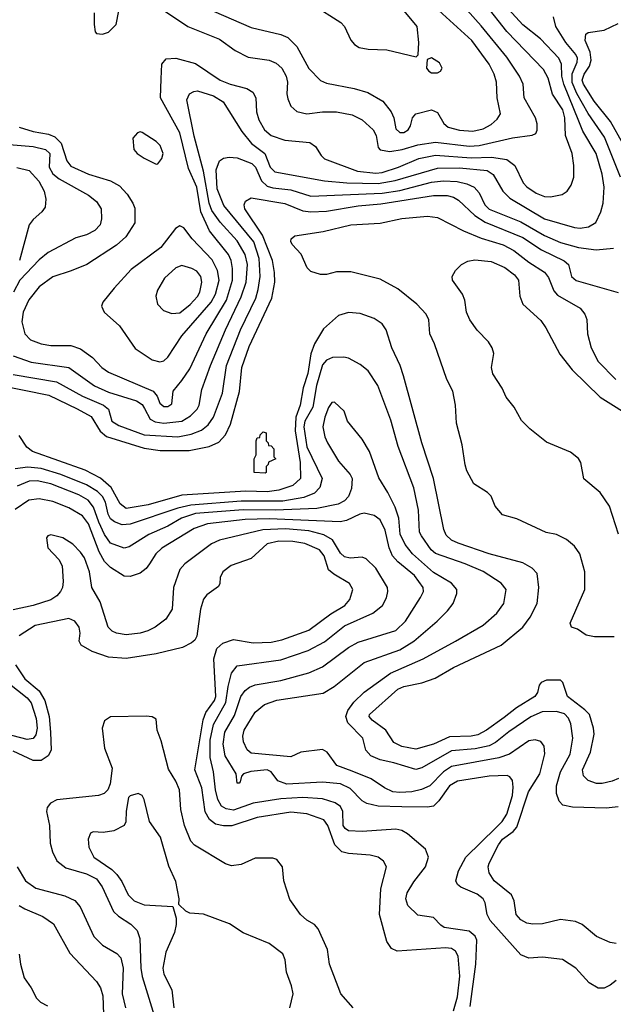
# Model space of a CAD drawing. Extents: x 997028 to 1115134, y 536408 to 618974.
# Tile 442 of 473: x 1084668 to 1087661, y 566342 to 571310. Entities that reach past the tile are written whole.
import ezdxf

# ---------------------------------------------------------------- set-up
doc = ezdxf.new("R2010")
doc.units = 0

msp = doc.modelspace()

# ---------------------------------------------------------------- linework, layer by layer
at = {"layer": '0CON10XD'}
for points in [[(1084665, 570766.9), (1084735.7, 570745.7), (1084812.1, 570732.1), (1084845, 570718.6), (1084876.2, 570686.2), (1084905, 570598.5), (1084925, 570570.4), (1085015, 570530), (1085125, 570497.3), (1085170.9, 570470.9), (1085209.8, 570429.8), (1085238.9, 570385), (1085248.6, 570358.6), (1085248.5, 570285), (1085202.2, 570215), (1085155, 570172.9), (1085005.3, 570074.7), (1084927.8, 570042.3), (1084835, 570012.8), (1084765, 569962.9), (1084713, 569897), (1084684.7, 569835), (1084678.1, 569785), (1084693.9, 569725), (1084722.2, 569695), (1084775, 569675.3), (1084825, 569665.3), (1084925, 569665.3), (1084975, 569648.8), (1085035.3, 569605.2), (1085081.2, 569555), (1085115, 569530.9), (1085340, 569435), (1085360.9, 569410.9), (1085375, 569374.4), (1085395, 569357.7), (1085415, 569357.7), (1085435, 569372.5), (1085442.2, 569435), (1085485, 569488.8), (1085525, 569548.9), (1085608.3, 569725), (1085709.7, 569895), (1085740.7, 569995), (1085741.1, 570055), (1085734, 570095), (1085719.8, 570125), (1085625.1, 570245.1), (1085580.8, 570340.8), (1085561.4, 570465), (1085519.4, 570559.4), (1085475, 570739.4), (1085377.3, 570915), (1085381.4, 571011.4), (1085384.3, 571085.7), (1085407, 571113), (1085455, 571115.5), (1085555, 571089.5), (1085678.1, 571005), (1085728.6, 570985), (1085812.8, 570962.8), (1085843.5, 570945), (1085858.2, 570915), (1085861.6, 570845), (1085874.1, 570805), (1085902.8, 570755), (1085935, 570725.3), (1086005, 570701.7), (1086130.4, 570690.4), (1086159.6, 570669.6), (1086187.7, 570625), (1086205, 570608.5), (1086371.4, 570545), (1086464.2, 570535.8), (1086495, 570538.5), (1086578.5, 570565), (1086680.4, 570609.6), (1086765, 570626.2), (1086945, 570612.4), (1087047.1, 570617.1), (1087124.3, 570604.3), (1087164.3, 570574.3), (1087207.2, 570487.2), (1087225, 570466.2), (1087272.2, 570435), (1087315, 570417.8), (1087345, 570415.4), (1087402.6, 570427.4), (1087428.6, 570445), (1087449.4, 570475), (1087462.1, 570515), (1087462.3, 570575), (1087453.3, 570635), (1087420.3, 570725), (1087416.2, 570815), (1087407, 570855), (1087354.4, 570934.4), (1087332.2, 571015), (1087309.4, 571059.4), (1087125, 571250), (1087018.6, 571385)], [(1086145, 571386.5), (1086287.1, 571295), (1086305.7, 571275), (1086337, 571207), (1086356.2, 571185), (1086380.3, 571170.3), (1086425, 571161.1), (1086518.3, 571158.3), (1086667.5, 571122.5), (1086677.5, 571132.5), (1086681.2, 571195), (1086671.4, 571275), (1086546.9, 571426.9)], [(1085043.8, 571345), (1085043.8, 571285), (1085048.3, 571248.3), (1085055, 571240), (1085085, 571237.5), (1085115, 571246.7), (1085153.3, 571285), (1085166.7, 571355)], [(1085397.1, 571355), (1085515, 571275.4), (1085675, 571211.8), (1085755, 571154.5), (1085820.5, 571120.5), (1085925, 571106.5), (1085961.1, 571091.1), (1085988.9, 571065), (1086012, 571025), (1086018.2, 570995), (1086015.5, 570935), (1086020.2, 570910.2), (1086035, 570874), (1086065, 570847.1), (1086115, 570834.6), (1086195.4, 570845.4), (1086265, 570845.3), (1086345, 570829.2), (1086394.1, 570804.1), (1086450, 570755), (1086465, 570726.2), (1086475.5, 570665.5), (1086485, 570652.9), (1086534.1, 570644.1), (1086595.8, 570654.2), (1086675, 570678.5), (1086765, 570691.4), (1086935, 570672.6), (1086985, 570674.8), (1087153.2, 570713.2), (1087252.7, 570727.3), (1087270, 570735), (1087277.7, 570752.3), (1087277.5, 570785), (1087268.6, 570815), (1087211.2, 570915), (1087207.1, 570985), (1087188.5, 571025), (1087125, 571120.8), (1086995, 571279.3), (1086925, 571358)], [(1085645, 571352.5), (1085835, 571270.4), (1085984.6, 571234.6), (1086020.4, 571220.4), (1086065, 571174.3), (1086125, 571063.1), (1086185, 571003.5), (1086215, 570989.6), (1086355, 570962.7), (1086423, 570943), (1086498.8, 570898.8), (1086541.2, 570845), (1086553.8, 570815), (1086565, 570760), (1086585, 570740), (1086605, 570740.9), (1086626.9, 570755), (1086639.2, 570775), (1086648, 570815), (1086665, 570834.2), (1086745, 570854.7), (1086775, 570841.5), (1086806.8, 570786.8), (1086828, 570768), (1086885, 570752.6), (1086953.2, 570746.8), (1087005, 570760), (1087045, 570780.8), (1087075, 570807.8), (1087091.8, 570835), (1087074.8, 570914.8), (1087072.5, 570995), (1087061.1, 571035), (1087034.7, 571085), (1086947.2, 571205), (1086762.8, 571372.8)], [(1086561.9, 570498.1), (1086775, 570561), (1086885, 570561.7), (1087025, 570548.6), (1087055, 570529.6), (1087104.8, 570444.8), (1087139.9, 570409.9), (1087315, 570305.8), (1087465, 570261.8), (1087495, 570258.4), (1087536.2, 570265), (1087573.1, 570286.9), (1087598.9, 570341.1), (1087610.8, 570385), (1087615.3, 570465), (1087605, 570530), (1087574.7, 570635), (1087508.2, 570748.2), (1087487.6, 570797.6), (1087411.3, 570985), (1087402.5, 571025), (1087399.6, 571085), (1087387.1, 571115), (1087293.7, 571213.7), (1087205, 571284.7), (1087115, 571382.7)], [(1087453.6, 570993.6), (1087453.5, 571036.5), (1087478.9, 571095), (1087481.2, 571115), (1087473, 571135), (1087422.5, 571195), (1087371.2, 571275), (1087359.1, 571325)], [(1087709.3, 570685), (1087646.9, 570796.9), (1087565, 570898.8), (1087510.4, 570985), (1087504.1, 571005), (1087513.6, 571035), (1087541.3, 571075), (1087549.5, 571105), (1087545.4, 571145.4), (1087519.6, 571205), (1087523.3, 571236.7), (1087535, 571245.8), (1087615, 571256.8), (1087685, 571290)], [(1086775, 571042.5), (1086789.3, 571050.7), (1086797.5, 571065), (1086785, 571092.5), (1086745, 571117.5), (1086721.7, 571108.3), (1086720, 571065), (1086730.7, 571050.7), (1086745, 571042.5), (1086775, 571042.5)], [(1087696.8, 570515), (1087617.1, 570717.1), (1087535, 570836.9), (1087477.6, 570937.6), (1087453.6, 570993.6)], [(1084634.4, 569614.4), (1084725, 569582), (1084915, 569554.8), (1085045, 569462.4), (1085115, 569429.8), (1085256.4, 569386.4), (1085285, 569368.1), (1085297.8, 569347.8), (1085325.5, 569295), (1085351.4, 569281.4), (1085395, 569274.8), (1085485.2, 569284.8), (1085529.2, 569310.8), (1085562.2, 569345), (1085572.5, 569365), (1085585.9, 569444.1), (1085629.1, 569565), (1085704.9, 569745.1), (1085785, 569911.2), (1085810.2, 569985), (1085816.7, 570075), (1085804.8, 570125), (1085763.9, 570193.9), (1085677.9, 570287.9), (1085636.6, 570346.6), (1085623.3, 570385), (1085594.6, 570545), (1085547.2, 570722.7), (1085511.2, 570905), (1085523.6, 570935), (1085545, 570948.1), (1085565, 570950.8), (1085645.6, 570925), (1085694.5, 570895), (1085787.2, 570745), (1085835.8, 570685.8), (1085903.2, 570635), (1085931.2, 570565), (1085955, 570542.7), (1086205, 570497.5), (1086317.5, 570487.5), (1086475, 570483.1), (1086561.9, 570498.1)], [(1085355, 570581.2), (1085365, 570583.3), (1085385, 570610), (1085391.1, 570635), (1085375.6, 570675), (1085355, 570696), (1085285, 570740), (1085275, 570743.3), (1085261.7, 570738.3), (1085238.3, 570711.7), (1085242.5, 570655), (1085260, 570635), (1085295, 570612), (1085355, 570581.2)], [(1084595, 570682.5), (1084735, 570670), (1084798.2, 570655), (1084819.7, 570635), (1084816.7, 570565), (1084835, 570532.4), (1084867.2, 570507.2), (1085015, 570425.3), (1085055, 570392.1), (1085078, 570355), (1085080, 570305), (1085073.2, 570275), (1085046.4, 570246.4), (1085005, 570224), (1084950.5, 570209.5), (1084811.9, 570135), (1084765, 570098.5), (1084668.9, 569995), (1084636.8, 569935)], [(1084635, 569519.5), (1084852.5, 569482.5), (1084985, 569411.1), (1085090, 569365), (1085115.5, 569345), (1085132.1, 569285), (1085167, 569263), (1085295, 569216.1), (1085465.6, 569205.6), (1085532, 569218), (1085585, 569238.8), (1085617.8, 569265), (1085644.2, 569305), (1085691, 569425), (1085710.4, 569565), (1085781, 569745), (1085857.9, 569905), (1085871, 569949), (1085880, 570015), (1085874.9, 570105), (1085848.7, 570188.7), (1085696.8, 570373.2), (1085663.9, 570456.1), (1085658.1, 570551.9), (1085675, 570598.2), (1085695, 570611.8), (1085723.6, 570616.4), (1085765, 570612.3), (1085838.2, 570585), (1085856.6, 570565), (1085886.3, 570496.3), (1085915, 570470.2), (1085945, 570461.1), (1086035, 570451.2), (1086135, 570419.6), (1086495, 570434.4), (1086585, 570448.4), (1086745, 570489.5), (1086805, 570496.5), (1086874.2, 570494.2), (1086922.5, 570482.5), (1086959.6, 570465), (1086984.3, 570435.7), (1087013.3, 570375), (1087035, 570353.1), (1087195, 570290.4), (1087315, 570220.6), (1087395, 570186.5), (1087485, 570159.8), (1087575, 570148), (1087662.3, 570157.7)], [(1084653.6, 570563.6), (1084715, 570548.2), (1084763.5, 570495), (1084790.8, 570445), (1084800, 570405), (1084795.2, 570364.8), (1084779.3, 570340.7), (1084735, 570302.6), (1084715, 570275.4), (1084666.7, 570095)], [(1084555, 569467.5), (1084815, 569415.6), (1084957.2, 569347.2), (1085027.5, 569307.5), (1085073.3, 569233.3), (1085105, 569207.5), (1085295, 569147.3), (1085375.5, 569135.5), (1085523, 569137), (1085623.6, 569156.4), (1085671.5, 569178.5), (1085704.8, 569215.2), (1085730.9, 569269.1), (1085775.5, 569434.5), (1085787.6, 569555), (1085825, 569661.5), (1085939.2, 569905), (1085953.7, 569985), (1085952.2, 570035), (1085941.7, 570095), (1085892.9, 570222.9), (1085802.5, 570355), (1085799.5, 570375), (1085806.1, 570393.9), (1085835, 570411.9), (1086005, 570381.9), (1086095, 570346), (1086135, 570340), (1086215, 570344.4), (1086375, 570370.8), (1086488.8, 570381.2), (1086755, 570423.4), (1086822.8, 570422.8), (1086854.8, 570414.8), (1086879.8, 570399.8), (1086962.5, 570322.5), (1087015, 570288.4), (1087205, 570211), (1087298.4, 570148.4), (1087413.1, 570093.1), (1087435.6, 570075), (1087450.6, 570015), (1087474.8, 569994.8), (1087685, 569932.7)], [(1087665, 568196.7), (1087567, 568197), (1087525, 568203.8), (1087480, 568235), (1087450, 568245), (1087443.3, 568265), (1087517.5, 568435), (1087517.5, 568525), (1087493.1, 568615), (1087465, 568654), (1087425, 568688), (1087375, 568712), (1087323.4, 568723.4), (1087175, 568792), (1087101.7, 568811.7), (1087066.2, 568855), (1087045, 568906.7), (1087026.7, 568925), (1086958.3, 568968.3), (1086923.2, 569033.2), (1086913.6, 569063.6), (1086898.5, 569165), (1086871.1, 569275), (1086865.7, 569365.7), (1086851.4, 569435), (1086821.4, 569495), (1086758.9, 569675), (1086735.6, 569725), (1086731.4, 569795), (1086716.9, 569825), (1086670.6, 569875), (1086575, 569951.9), (1086485, 570001.4), (1086337.7, 570037.7), (1086265, 570038), (1086215, 570023.8), (1086185, 570023.8), (1086135, 570040), (1086117.3, 570057.3), (1086087.6, 570127.6), (1086042, 570175), (1086035, 570190), (1086036.2, 570205), (1086055, 570218.8), (1086198.7, 570241.3), (1086337.5, 570275), (1086485, 570283.5), (1086595, 570306), (1086725, 570319.1), (1086775, 570312.5), (1086905, 570245.4), (1086995, 570207.3), (1087105, 570173.8), (1087160, 570145), (1087235.9, 570085.9), (1087315, 570036.1), (1087335, 570008.5), (1087361.9, 569941.9), (1087380.1, 569920.1), (1087495, 569854.2), (1087516.9, 569825), (1087528, 569798), (1087531.8, 569725), (1087549.6, 569655), (1087585.5, 569585), (1087673.5, 569495)], [(1085375, 569583.3), (1085395, 569589.4), (1085415, 569607.1), (1085485.4, 569715), (1085633.1, 569885), (1085654.8, 569925), (1085673, 569995), (1085664.5, 570044.5), (1085637.5, 570097.5), (1085537.5, 570205), (1085495, 570260), (1085475, 570270), (1085453.2, 570256.8), (1085379.6, 570160.4), (1085230.1, 570049.9), (1085144.3, 569955), (1085087.5, 569885), (1085080, 569865), (1085093.3, 569835), (1085170.8, 569765), (1085250.2, 569650.2), (1085335, 569593.3), (1085375, 569583.3)], [(1087687.5, 568715), (1087641.9, 568855), (1087595, 568924), (1087513.4, 568993.4), (1087498, 569075), (1087485.6, 569095.6), (1087445, 569128.6), (1087325, 569178), (1087240, 569245), (1087198.3, 569288.3), (1087162, 569355), (1087120.8, 569405), (1087100.3, 569450.3), (1087053.6, 569523.6), (1087047.1, 569555), (1087058.9, 569625), (1087051.1, 569655), (1087032.5, 569685), (1086975, 569744), (1086937.1, 569795), (1086920.8, 569835), (1086912.5, 569895), (1086901.4, 569925), (1086850, 569995), (1086848, 570015), (1086866, 570045), (1086896, 570075), (1086927.8, 570092.2), (1086962.4, 570097.6), (1087045, 570089.6), (1087115, 570060.4), (1087162.9, 570022.9), (1087183.9, 569995), (1087189.6, 569915), (1087205.5, 569875), (1087295, 569791.4), (1087321.1, 569755), (1087392.3, 569622.3), (1087453.6, 569543.6), (1087525, 569474.6), (1087595, 569405.4), (1087775, 569293.2)], [(1085435, 569827.1), (1085475, 569831.6), (1085527.4, 569872.6), (1085565, 569913.2), (1085575.7, 569935), (1085586.2, 569985), (1085580.3, 570015), (1085560.3, 570040.3), (1085535, 570054.7), (1085485, 570068.9), (1085455, 570058.5), (1085397.9, 570005), (1085362.5, 569945), (1085353.5, 569915), (1085363.1, 569875), (1085393.2, 569843.2), (1085435, 569827.1)], [(1087687.8, 567482.2), (1087655, 567467.7), (1087605.4, 567455.4), (1087576.7, 567456.7), (1087535, 567470.6), (1087511.5, 567495), (1087506.2, 567525), (1087546.6, 567615), (1087564, 567705), (1087562, 567735), (1087540.4, 567805), (1087518.5, 567828.5), (1087431.1, 567895), (1087406.4, 567965), (1087395, 567978.1), (1087325, 567977.5), (1087298, 567965), (1087287, 567953), (1087279.2, 567915), (1087265.8, 567895), (1087172.3, 567837.7), (1087111.4, 567788.6), (1087021.2, 567725), (1086977.6, 567702.4), (1086945, 567694.8), (1086835, 567690.9), (1086755, 567655.2), (1086665, 567629.2), (1086595, 567642.7), (1086555, 567662.8), (1086514.1, 567725), (1086445, 567776.2), (1086430.4, 567795), (1086431.5, 567805), (1086575, 567932.1), (1086605, 567945.2), (1086695.7, 567964.3), (1086762.9, 567987.1), (1086855, 568040.7), (1087095.2, 568154.8), (1087204.3, 568245.7), (1087241.2, 568295), (1087277.9, 568365), (1087286.2, 568445), (1087276.5, 568515), (1087252.6, 568542.6), (1087205, 568569.6), (1087035, 568614.2), (1086879.5, 568669.5), (1086845, 568684.7), (1086819, 568709), (1086807.2, 568737.2), (1086754.7, 568995), (1086695.8, 569175.8), (1086603.5, 569513.5), (1086586, 569566), (1086543.6, 569655), (1086515.8, 569745.8), (1086495, 569775.6), (1086455, 569802.5), (1086385, 569827.1), (1086325, 569832.1), (1086275, 569817.1), (1086200.5, 569749.5), (1086153.7, 569675), (1086136.3, 569623.7), (1086120, 569525), (1086096.9, 569453.1), (1086082.4, 569365), (1086060.6, 569305), (1086057.3, 569235), (1086082.2, 569075), (1086084.1, 568995), (1086045, 568959.8), (1085975, 568935.5), (1085915, 568927.8), (1085808.6, 568931.4), (1085485, 568910.3), (1085315, 568862.4), (1085205, 568844), (1085175, 568866.9), (1085129.3, 568949.3), (1085075, 568996.1), (1084997.2, 569037.2), (1084732, 569132), (1084703.9, 569153.9), (1084665, 569212.7)], [(1087685, 567338.8), (1087625, 567332.5), (1087455, 567337.3), (1087407.3, 567347.3), (1087387.7, 567367.7), (1087375.3, 567405.3), (1087374.7, 567445), (1087394.7, 567515), (1087443, 567605), (1087457, 567685), (1087447.9, 567757.9), (1087435, 567786.2), (1087415, 567807), (1087375, 567820.2), (1087302.4, 567817.6), (1087245, 567791.9), (1087133.8, 567716.2), (1087066.7, 567663.3), (1087035, 567646.3), (1086965, 567630.8), (1086845, 567621.1), (1086695, 567534.8), (1086665, 567526.8), (1086555, 567560.7), (1086484.7, 567575.3), (1086438.2, 567595), (1086413.6, 567625), (1086397.8, 567685), (1086322.8, 567762.7), (1086312.3, 567795), (1086322.2, 567825), (1086352.7, 567867.3), (1086405, 567916.7), (1086537, 568013), (1086703.1, 568085), (1086865.7, 568174.3), (1087005.7, 568255), (1087074.5, 568315), (1087109.5, 568365), (1087121.5, 568435), (1087095, 568466.4), (1087005, 568525.8), (1086914.8, 568564.8), (1086765, 568616.4), (1086743.5, 568635), (1086694.7, 568705), (1086684.7, 568725), (1086679.4, 568835), (1086655, 568948), (1086576.2, 569156.2), (1086539.2, 569289.2), (1086473.5, 569465), (1086425, 569537.8), (1086385, 569570), (1086325, 569602.9), (1086302.2, 569607.8), (1086245, 569605.3), (1086215, 569592.7), (1086195, 569569.2), (1086163.8, 569463.8), (1086146.3, 569355), (1086105.7, 569285), (1086100.2, 569255), (1086115.1, 569155.1), (1086192.5, 568995), (1086180.6, 568949.4), (1086155, 568921.2), (1086100.8, 568899.2), (1085995, 568881.5), (1085785, 568880.1), (1085531.3, 568861.3), (1085465, 568846), (1085225, 568764), (1085185, 568761), (1085145, 568775.8), (1085125, 568791.3), (1085113.3, 568815), (1085100.9, 568875), (1085085.2, 568905), (1085059.8, 568929.8), (1085005, 568963.2), (1084875, 569016), (1084775, 569045.2), (1084707.9, 569052.1), (1084645, 569043.5)], [(1087675, 566649.3), (1087644.7, 566654.7), (1087576, 566685), (1087505, 566744.3), (1087470.3, 566760.3), (1087395, 566770.6), (1087305, 566748.2), (1087255, 566745.9), (1087225, 566751.2), (1087195, 566767.7), (1087172, 566795), (1087160.9, 566865), (1087147.5, 566895), (1087060.5, 566965), (1087036, 567006), (1087030.4, 567035), (1087034.7, 567055), (1087082.4, 567147.6), (1087102.6, 567175), (1087155.9, 567214.1), (1087174.4, 567235.6), (1087234.2, 567415), (1087291, 567505), (1087316.4, 567606.4), (1087312.5, 567645), (1087295, 567668), (1087266.4, 567676.4), (1087235, 567672.1), (1087137.5, 567605), (1087084.3, 567585), (1086845, 567541.7), (1086805.6, 567514.4), (1086735.5, 567444.5), (1086694.8, 567425.2), (1086645, 567414.4), (1086585, 567410), (1086550, 567415), (1086508.1, 567435), (1086440.4, 567480.4), (1086345, 567517.7), (1086266.3, 567546.3), (1086218.5, 567615), (1086195, 567628.2), (1086085, 567614.5), (1086035, 567591.2), (1085835, 567609.7), (1085815, 567626.7), (1085795.7, 567665.7), (1085792.2, 567695), (1085799.7, 567725), (1085855, 567816.9), (1085902.5, 567855), (1085965, 567876.6), (1086197.3, 567912.7), (1086253.8, 567946.2), (1086405, 568066.1), (1086585, 568131.1), (1086654.6, 568175), (1086773.5, 568275), (1086825, 568326.9), (1086853.1, 568365), (1086871.4, 568415), (1086872.9, 568435), (1086845, 568466.5), (1086755, 568521.6), (1086648.1, 568615), (1086611.6, 568661.6), (1086587, 568715), (1086579.2, 568795), (1086561, 568851), (1086525, 568924.3), (1086478.3, 568998.3), (1086431.4, 569131.4), (1086395, 569193.8), (1086320, 569285), (1086303.3, 569335), (1086255, 569380), (1086242.3, 569377.7), (1086225, 569353.8), (1086205.6, 569305), (1086196.9, 569255), (1086205.7, 569205), (1086220.6, 569175), (1086275, 569082.9), (1086334.4, 569015), (1086344.4, 568995), (1086341.2, 568945), (1086326.2, 568905), (1086305, 568881.8), (1086274.1, 568865.9), (1086165.8, 568844.2), (1085955.8, 568835.8), (1085795, 568837.1), (1085555, 568819), (1085483.9, 568795), (1085415, 568755.2), (1085318.2, 568711.8), (1085219.2, 568650.8), (1085195, 568644), (1085125, 568669.3), (1085095, 568712.8), (1085067.4, 568775), (1085040, 568850), (1085012.5, 568885), (1084965, 568912.9), (1084825, 568967.4), (1084755, 568982.8), (1084715, 568981), (1084655, 568956.7)], [(1085905, 569022.5), (1085850, 569025), (1085850, 569095), (1085860, 569115), (1085860, 569185), (1085865, 569200), (1085878.3, 569201.7), (1085880, 569215), (1085895, 569230), (1085910, 569225), (1085910, 569185), (1085920, 569175), (1085921.7, 569161.7), (1085935, 569160), (1085950, 569145), (1085950, 569105), (1085960, 569095), (1085921.7, 569078.3), (1085920, 569065), (1085910, 569055), (1085910, 569025), (1085905, 569022.5)], [(1085322.9, 568565), (1085305, 568541.1), (1085275, 568517.8), (1085225, 568500.6), (1085195, 568501.9), (1085125, 568545.9), (1085095, 568576.7), (1085069, 568625), (1085015, 568766.1), (1084985, 568806.4), (1084915, 568847.5), (1084835, 568879.2), (1084765, 568893.2), (1084714.4, 568885), (1084645, 568839.1)], [(1087675, 566462), (1087645, 566438.8), (1087615, 566423.8), (1087585, 566423.8), (1087540.3, 566450.3), (1087472, 566525), (1087405, 566568.1), (1087305, 566579.5), (1087235, 566575.6), (1087195, 566591.4), (1087040, 566765), (1087024.6, 566795), (1087014.5, 566855), (1087004.6, 566875), (1086975, 566898.3), (1086892.8, 566932.8), (1086876.3, 566946.3), (1086866.4, 566965), (1086880.3, 567015), (1086918, 567085), (1087070.6, 567235), (1087100.3, 567265), (1087125, 567302.1), (1087153, 567395), (1087156.9, 567436.9), (1087152.2, 567472.2), (1087140.2, 567490.2), (1087126, 567496), (1087035, 567493.8), (1086875, 567467.8), (1086835, 567444.7), (1086782, 567368), (1086755, 567342.7), (1086725, 567337.1), (1086595, 567337.9), (1086475, 567341.6), (1086417.5, 567355), (1086395, 567369.2), (1086335, 567431.1), (1086285, 567454.4), (1086195, 567462.7), (1086015, 567452.8), (1085969.6, 567469.6), (1085935.4, 567515), (1085915, 567524.7), (1085833.3, 567516.7), (1085795.8, 567504.2), (1085786.1, 567493.9), (1085780, 567465), (1085775, 567457.5), (1085765, 567457.5), (1085759.2, 567505), (1085704.3, 567595), (1085694.4, 567654.4), (1085702.6, 567715), (1085750.1, 567799.9), (1085782.8, 567895), (1085804.4, 567925.6), (1085827, 567943), (1085855, 567954.2), (1085985, 567976.2), (1086125, 568014.1), (1086195, 568045.3), (1086325, 568142.2), (1086375, 568168.6), (1086565, 568228.4), (1086612.8, 568275), (1086689.6, 568395), (1086703.5, 568425), (1086702.1, 568445), (1086658.7, 568505), (1086574.9, 568574.8), (1086548.3, 568605), (1086530.4, 568645), (1086510.5, 568735), (1086485, 568787.1), (1086455, 568808.9), (1086405, 568819.4), (1086382.9, 568815), (1086315, 568782.5), (1086283.8, 568776.2), (1085925, 568792), (1085805, 568788.3), (1085615, 568766.8), (1085546.7, 568743.3), (1085385, 568644.1), (1085353.3, 568615), (1085322.9, 568565)], [(1086939.1, 566330.9), (1086967.2, 566545), (1086972.5, 566665), (1086965, 566685.5), (1086935, 566711.1), (1086809.1, 566729.1), (1086790.8, 566740.8), (1086755, 566780.6), (1086675, 566791.9), (1086625, 566840.6), (1086614.7, 566875), (1086622.2, 566905), (1086655, 566960), (1086714.5, 567035), (1086730, 567085), (1086714, 567125), (1086622.6, 567202.6), (1086595, 567219.5), (1086565, 567226.2), (1086395.2, 567214.8), (1086325, 567218.1), (1086308.6, 567228.6), (1086298.1, 567245), (1086296.7, 567315), (1086285, 567340), (1086258.5, 567358.5), (1086195, 567379.2), (1086095, 567385.9), (1085985, 567379.7), (1085845, 567356.3), (1085745, 567322.3), (1085708.5, 567328.5), (1085685, 567342.5), (1085666.2, 567375), (1085655.2, 567425), (1085644.8, 567515), (1085628, 567588), (1085627.8, 567675), (1085645.4, 567754.6), (1085706.8, 567865), (1085719.7, 567945), (1085735, 568012.5), (1085765, 568050.4), (1085985, 568080.2), (1086122.5, 568127.5), (1086205, 568170.8), (1086305, 568251.1), (1086448.9, 568315), (1086496.9, 568355), (1086517.4, 568392.6), (1086524.4, 568425), (1086522.2, 568445), (1086463.2, 568543.2), (1086415, 568589.5), (1086395, 568598.5), (1086335, 568592.9), (1086305, 568600), (1086285, 568619.1), (1086245.5, 568685.5), (1086201.1, 568711.1), (1086125, 568731.7), (1086008.1, 568741.9), (1085893.6, 568736.4), (1085675, 568683.8), (1085634.3, 568665), (1085500.6, 568565), (1085475, 568535.7), (1085443.9, 568445), (1085436.2, 568335), (1085405, 568285.6), (1085350.6, 568245), (1085313.4, 568226.6), (1085275, 568214.7), (1085205, 568206.3), (1085155, 568215.4), (1085134.4, 568225), (1085113.8, 568245), (1085073.3, 568373.3), (1085031.5, 568445), (1085020, 568525), (1084994.4, 568595), (1084975, 568624), (1084935, 568664), (1084885.7, 568695.7), (1084825, 568710), (1084810, 568705), (1084802.5, 568695), (1084808.8, 568645), (1084865.6, 568585.6), (1084881.1, 568555), (1084886.7, 568475), (1084883.3, 568445), (1084873.3, 568425), (1084855, 568403.2), (1084825, 568383.5), (1084735, 568354.7), (1084635, 568332.4)], [(1086855, 566310), (1086875, 566380), (1086887.4, 566485), (1086878.7, 566585), (1086865, 566610.9), (1086845, 566623.4), (1086815, 566627.9), (1086570.9, 566610.9), (1086543.3, 566623.3), (1086518.7, 566658.7), (1086481.5, 566795), (1086489.1, 566925), (1086516.7, 567035), (1086503.1, 567065), (1086475, 567084.5), (1086434.7, 567094.7), (1086325, 567103.4), (1086292.2, 567112.2), (1086257, 567147), (1086221.5, 567245), (1086202.2, 567272.2), (1086115, 567302.5), (1086035, 567311.4), (1085865, 567284.4), (1085737.1, 567242.9), (1085695, 567242.5), (1085655, 567251.4), (1085625, 567274), (1085602.8, 567312.8), (1085586.8, 567435), (1085550.5, 567525), (1085592.2, 567777.8), (1085605.9, 567815), (1085649.2, 567875), (1085655.9, 567895), (1085646.5, 568085), (1085662.4, 568137.6), (1085692, 568165), (1085745, 568183.2), (1085845, 568165.3), (1085935, 568170), (1085989, 568181), (1086125, 568229.5), (1086237, 568313), (1086307.5, 568355), (1086332.3, 568385), (1086348.2, 568435), (1086331.5, 568465), (1086252.3, 568512.3), (1086225.5, 568535), (1086202.4, 568605), (1086179.1, 568635), (1086105, 568666.7), (1086045, 568677.9), (1085975, 568678.8), (1085914.8, 568665.2), (1085835, 568592.1), (1085734.7, 568555.3), (1085691.4, 568525), (1085678.6, 568495), (1085677.5, 568465), (1085670.3, 568449.7), (1085611.2, 568408.8), (1085593.8, 568386.2), (1085579.6, 568335), (1085561.2, 568198.8), (1085551.4, 568178.6), (1085534.5, 568165.5), (1085488, 568142), (1085355, 568110.8), (1085205, 568087.5), (1085115, 568093.9), (1085032.5, 568122.5), (1084977.5, 568155), (1084967.5, 568175), (1084972.9, 568215), (1084967.8, 568245), (1084945, 568275.6), (1084915, 568288.5), (1084746, 568254), (1084665, 568201.4)], [(1084645.9, 568055), (1084693.3, 567985), (1084765, 567923.8), (1084794.8, 567875), (1084816, 567795), (1084822.4, 567715), (1084826.4, 567625), (1084811.4, 567595), (1084775, 567572.7), (1084735, 567571.5), (1084635, 567619.8)], [(1084607.2, 567965), (1084705, 567888.6), (1084725, 567863.6), (1084751.3, 567785), (1084755.2, 567734.8), (1084748.6, 567701.4), (1084735, 567684.1), (1084705, 567677.7), (1084453.7, 567743.7)], [(1086350, 566325), (1086287.5, 566395), (1086229.2, 566545), (1086219.3, 566619.3), (1086172.5, 566722.5), (1086154.5, 566744.5), (1086115, 566767.1), (1086084.3, 566795), (1086030.3, 566870.3), (1086000, 566965), (1085993.3, 567035), (1085965, 567072.5), (1085945, 567080), (1085855, 567080), (1085785, 567047.1), (1085735, 567040.6), (1085705, 567050.6), (1085548.9, 567145), (1085530.9, 567165), (1085499.5, 567245), (1085480.4, 567325), (1085472.7, 567425), (1085455, 567468), (1085418.6, 567528.6), (1085381.2, 567671.2), (1085361.2, 567725), (1085355, 567780), (1085335, 567792.5), (1085305, 567796.2), (1085125, 567793.3), (1085095, 567772.5), (1085083.8, 567735), (1085095.7, 567635), (1085134, 567534), (1085124.1, 567455), (1085112.7, 567425), (1085094.3, 567405.7), (1085065, 567395.8), (1084855, 567374.5), (1084822.2, 567357.8), (1084806.7, 567335), (1084803.3, 567315), (1084818.5, 567245), (1084821.8, 567155), (1084832.2, 567112.2), (1084855.4, 567065.4), (1084900.8, 567030.9), (1085005, 567000.8), (1085054.1, 566975), (1085083.1, 566935), (1085140.8, 566810.8), (1085166.5, 566786.5), (1085227.2, 566747.2), (1085259.2, 566715), (1085274.1, 566675), (1085278, 566525), (1085285, 566482), (1085346.3, 566286.3)], [(1086030, 566325), (1086046.5, 566395), (1086039.1, 566435), (1086013.5, 566505), (1086006.4, 566566.4), (1085995, 566596.2), (1085925, 566648.6), (1085795, 566702), (1085725, 566748.8), (1085595, 566796.2), (1085525, 566802.5), (1085505, 566812.5), (1085470, 566845), (1085472.5, 566875), (1085455, 566962.5), (1085419.4, 567039.4), (1085377.3, 567185), (1085322.9, 567265), (1085295.4, 567375.4), (1085285, 567396), (1085264.2, 567405.8), (1085225, 567393.3), (1085216.7, 567385), (1085204.1, 567315.9), (1085203.3, 567263.3), (1085193.8, 567245), (1085142.4, 567217.6), (1085088.9, 567208.9), (1085037.7, 567212.3), (1085025, 567206.2), (1085013.3, 567175), (1085016.5, 567135), (1085042.2, 567085), (1085131.7, 567021.7), (1085157.2, 566997.2), (1085181.9, 566961.9), (1085215, 566894.3), (1085244.5, 566865), (1085295.3, 566844.7), (1085440, 566835), (1085456.1, 566776.1), (1085457.5, 566745), (1085448.6, 566705), (1085404.6, 566605), (1085389.3, 566525), (1085395.3, 566495), (1085435.3, 566415), (1085445.4, 566325)], [(1084655.5, 567035), (1084696.2, 566965), (1084748.5, 566928.5), (1084895, 566889.2), (1084945.3, 566865.3), (1084973.3, 566833.3), (1085040.9, 566685), (1085085, 566640.9), (1085158, 566598), (1085177.2, 566577.2), (1085189.3, 566525), (1085184.3, 566395), (1085200.4, 566325)], [(1084665, 566840.5), (1084693.1, 566823.1), (1084784.2, 566785.8), (1084837.6, 566747.6), (1084920.2, 566600.2), (1085055, 566456.9), (1085075.8, 566425.8), (1085086.1, 566385), (1085091.3, 566245)], [(1084664.3, 566595), (1084670.8, 566545), (1084690, 566475), (1084725.7, 566425.7), (1084752.5, 566372.5), (1084772.5, 566352.5), (1084807.5, 566335)]]:
    msp.add_lwpolyline(points, dxfattribs=at)

doc.saveas('drawing.dxf')
